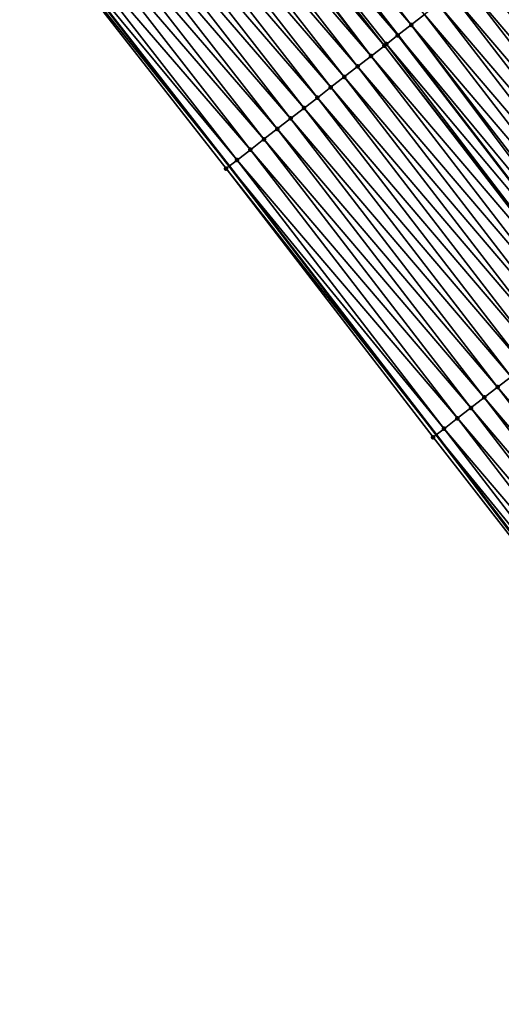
# Model space of a CAD drawing. Header units: feet. Extents: x 2017424 to 2024169, y 808042 to 818730.
# Tile 305 of 329: x 2023063 to 2023092, y 813826 to 813884. Entities that reach past the tile are written whole.
import ezdxf

# ---------------------------------------------------------------- set-up
doc = ezdxf.new("R2010")
doc.units = ezdxf.units.FT
doc.header["$MEASUREMENT"] = 0
for name, color, linetype, lineweight in [('EP_Travel Lane', 172, 'Continuous', 53), ('NB-Road Shots', 141, 'Continuous', 100), ('NB-Road X-Section', 40, 'Continuous', 13), ('STRIPING', 60, 'Continuous', 53)]:
    doc.layers.add(name, color=color, linetype=linetype, lineweight=lineweight)
doc.layers.add('I-77-MM15-17_NB-Surface-BORDER', color=7, linetype='Continuous')
doc.layers.add('I-77-MM15-17_NB-Surface-TIN', color=7, linetype='Continuous')

msp = doc.modelspace()

# ---------------------------------------------------------------- linework, layer by layer
at = {"layer": 'EP_Travel Lane'}
msp.add_polyline3d([(2023063.677757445, 813891.1619849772, 307.846601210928), (2023075.819066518, 813875.5859741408, 308.415438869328), (2023088.02843729, 813859.7577458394, 309.0478025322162), (2023088.02843939, 813859.7577431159, 309.0476999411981), (2023100.157989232, 813843.9934711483, 309.7289409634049), (2023112.261556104, 813828.0856312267, 310.3957956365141), (2023124.365422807, 813812.177397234, 311.0473504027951), (2023136.214691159, 813796.3151836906, 311.6503470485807), (2023148.111281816, 813780.2498599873, 312.2639727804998), (2023159.729937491, 813764.4089692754, 312.8762257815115), (2023171.243418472, 813748.0692657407, 313.5514119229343), (2023182.756195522, 813731.7305612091, 314.2653639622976), (2023194.013246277, 813715.4431081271, 314.9858683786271), (2023205.307678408, 813698.9564655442, 315.7791437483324), (2023216.421186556, 813682.6013296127, 316.584073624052), (2023227.351375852, 813665.8647651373, 317.2510973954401), (2023237.848548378, 813649.344608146, 318.0120326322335), (2023248.524671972, 813632.4448389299, 318.6671256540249), (2023259.20021941, 813615.5459817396, 319.3533704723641), (2023269.875283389, 813598.6478898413, 320.0657485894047)], dxfattribs=at)
at = {"layer": 'I-77-MM15-17_NB-Surface-BORDER', "color": 3, "linetype": 'Continuous', "lineweight": -3}
msp.add_polyline3d([(2023269.411210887, 813598.3563298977, 320.0275459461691), (2023258.818990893, 813615.306541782, 319.3237533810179), (2023248.226355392, 813632.2574185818, 318.6425963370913), (2023236.786315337, 813648.6773462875, 317.9270546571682), (2023226.337270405, 813665.1877412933, 317.1716056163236), (2023215.277464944, 813681.8380453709, 316.5007609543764), (2023204.481229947, 813698.3857446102, 315.6776215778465), (2023193.402531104, 813715.0218262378, 314.9210998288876), (2023182.179134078, 813731.3216146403, 314.2030141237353), (2023170.916585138, 813747.8375587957, 313.5137718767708), (2023159.404591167, 813764.1781168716, 312.8335790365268), (2023147.35250601, 813779.6842090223, 312.1659081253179), (2023135.703073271, 813795.9339074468, 311.5874376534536), (2023123.70238723, 813811.6697827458, 310.9701214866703), (2023111.626202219, 813827.5988501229, 310.3129508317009), (2023100.087388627, 813843.9394172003, 309.7206507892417), (2023087.854355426, 813859.6226140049, 309.027706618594), (2023075.644691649, 813875.4506071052, 308.3951260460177), (2023063.472029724, 813890.9968129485, 307.8238319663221)], dxfattribs=at)
at = {"layer": 'I-77-MM15-17_NB-Surface-TIN', "color": 128, "linetype": 'Continuous', "lineweight": -3}
for points in [[(2023086.566272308, 813883.9209172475, 309.4760430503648), (2023074.288146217, 813899.674253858, 308.8633735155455), (2023073.516586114, 813899.0555813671, 308.7971813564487)], [(2023086.566272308, 813883.9209172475, 309.4760430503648), (2023087.356804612, 813884.5333411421, 309.5382454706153), (2023074.288146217, 813899.674253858, 308.8633735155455)], [(2023085.775876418, 813883.3083165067, 309.4071794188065), (2023073.507978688, 813899.0486795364, 308.7964429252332), (2023072.727901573, 813898.4229919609, 308.7249924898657)], [(2023073.507978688, 813899.0486795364, 308.7964429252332), (2023085.784513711, 813883.3150108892, 309.4079319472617), (2023073.516586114, 813899.0555813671, 308.7971813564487)], [(2023085.775876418, 813883.3083165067, 309.4071794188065), (2023085.784513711, 813883.3150108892, 309.4079319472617), (2023073.507978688, 813899.0486795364, 308.7964429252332)], [(2023086.566272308, 813883.9209172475, 309.4760430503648), (2023073.516586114, 813899.0555813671, 308.7971813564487), (2023085.784513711, 813883.3150108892, 309.4079319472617)], [(2023084.985585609, 813882.6955795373, 309.3331845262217), (2023072.727901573, 813898.4229919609, 308.7249924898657), (2023072.132341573, 813897.9453114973, 308.670658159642)], [(2023084.985585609, 813882.6955795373, 309.3331845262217), (2023085.104980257, 813882.788152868, 309.3444333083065), (2023072.727901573, 813898.4229919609, 308.7249924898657)], [(2023085.104980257, 813882.788152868, 309.3444333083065), (2023085.775876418, 813883.3083165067, 309.4071794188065), (2023072.727901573, 813898.4229919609, 308.7249924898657)], [(2023084.195310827, 813882.0828217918, 309.2584070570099), (2023072.132341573, 813897.9453114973, 308.670658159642), (2023071.947830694, 813897.7972965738, 308.6532302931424)], [(2023084.195310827, 813882.0828217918, 309.2584070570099), (2023084.985585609, 813882.6955795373, 309.3331845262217), (2023072.132341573, 813897.9453114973, 308.670658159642)], [(2023084.195310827, 813882.0828217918, 309.2584070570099), (2023071.947830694, 813897.7972965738, 308.6532302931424), (2023071.167845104, 813897.1714943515, 308.5772044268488)], [(2023083.405090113, 813881.4699939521, 309.1809893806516), (2023071.167845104, 813897.1714943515, 308.5772044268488), (2023070.387880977, 813896.5456652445, 308.5001056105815)], [(2023083.405090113, 813881.4699939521, 309.1809893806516), (2023084.195310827, 813882.0828217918, 309.2584070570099), (2023071.167845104, 813897.1714943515, 308.5772044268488)], [(2023082.614878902, 813880.8571537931, 309.1031076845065), (2023070.387880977, 813896.5456652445, 308.5001056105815), (2023069.607858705, 813895.9199089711, 308.4259135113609)], [(2023082.614878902, 813880.8571537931, 309.1031076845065), (2023083.405090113, 813881.4699939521, 309.1809893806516), (2023070.387880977, 813896.5456652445, 308.5001056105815)], [(2023081.824630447, 813880.2443619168, 309.0270446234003), (2023069.607858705, 813895.9199089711, 308.4259135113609), (2023068.827826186, 813895.2941655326, 308.3522336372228)], [(2023081.824630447, 813880.2443619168, 309.0270446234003), (2023082.614878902, 813880.8571537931, 309.1031076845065), (2023069.607858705, 813895.9199089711, 308.4259135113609)], [(2023081.034354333, 813879.6316058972, 308.9523321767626), (2023068.827826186, 813895.2941655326, 308.3522336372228), (2023068.047752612, 813894.668473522, 308.2806062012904)], [(2023081.034354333, 813879.6316058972, 308.9523321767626), (2023081.824630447, 813880.2443619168, 309.0270446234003), (2023068.827826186, 813895.2941655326, 308.3522336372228)], [(2023080.244079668, 813879.0188480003, 308.8775490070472), (2023068.047752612, 813894.668473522, 308.2806062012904), (2023067.267732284, 813894.042714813, 308.2063169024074)], [(2023080.244079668, 813879.0188480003, 308.8775490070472), (2023081.034354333, 813879.6316058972, 308.9523321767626), (2023068.047752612, 813894.668473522, 308.2806062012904)], [(2023079.453915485, 813878.4059468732, 308.7973708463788), (2023067.267732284, 813894.042714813, 308.2063169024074), (2023066.487767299, 813893.4168867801, 308.1292609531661)], [(2023079.453915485, 813878.4059468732, 308.7973708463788), (2023080.244079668, 813879.0188480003, 308.8775490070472), (2023067.267732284, 813894.042714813, 308.2063169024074)], [(2023078.663813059, 813877.7929656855, 308.714177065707), (2023066.487767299, 813893.4168867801, 308.1292609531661), (2023065.707785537, 813892.7910797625, 308.0530437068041)], [(2023078.663813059, 813877.7929656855, 308.714177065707), (2023079.453915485, 813878.4059468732, 308.7973708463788), (2023066.487767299, 813893.4168867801, 308.1292609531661)], [(2023077.873675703, 813877.1800297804, 308.6326889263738), (2023065.707785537, 813892.7910797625, 308.0530437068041), (2023064.927798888, 813892.1652788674, 307.9770707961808)], [(2023077.873675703, 813877.1800297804, 308.6326889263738), (2023078.663813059, 813877.7929656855, 308.714177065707), (2023065.707785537, 813892.7910797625, 308.0530437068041)], [(2023077.08351062, 813876.5671298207, 308.5525547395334), (2023064.927798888, 813892.1652788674, 307.9770707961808), (2023064.147861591, 813891.5394161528, 307.8986307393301)], [(2023077.08351062, 813876.5671298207, 308.5525547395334), (2023077.873675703, 813877.1800297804, 308.6326889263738), (2023064.927798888, 813892.1652788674, 307.9770707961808)], [(2023076.293380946, 813875.9541839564, 308.4706914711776), (2023064.147861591, 813891.5394161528, 307.8986307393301), (2023063.677757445, 813891.1619849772, 307.846601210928)], [(2023076.293380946, 813875.9541839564, 308.4706914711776), (2023077.08351062, 813876.5671298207, 308.5525547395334), (2023064.147861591, 813891.5394161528, 307.8986307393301)], [(2023063.472029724, 813890.9968129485, 307.8238319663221), (2023075.819066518, 813875.5859741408, 308.415438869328), (2023063.677757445, 813891.1619849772, 307.846601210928)], [(2023075.644691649, 813875.4506071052, 308.3951260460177), (2023075.819066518, 813875.5859741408, 308.415438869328), (2023063.472029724, 813890.9968129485, 307.8238319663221)], [(2023076.293380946, 813875.9541839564, 308.4706914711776), (2023063.677757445, 813891.1619849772, 307.846601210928), (2023075.819066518, 813875.5859741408, 308.415438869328)], [(2023104.309502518, 813872.3794700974, 310.5370046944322), (2023092.099776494, 813888.2081722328, 309.9222975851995), (2023091.309179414, 813887.5958323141, 309.8632582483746)], [(2023103.51885571, 813871.767194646, 310.4803934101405), (2023091.309179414, 813887.5958323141, 309.8632582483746), (2023090.952713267, 813887.3196750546, 309.8351248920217)], [(2023103.51885571, 813871.767194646, 310.4803934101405), (2023104.309502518, 813872.3794700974, 310.5370046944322), (2023091.309179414, 813887.5958323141, 309.8632582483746)], [(2023102.728225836, 813871.1548972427, 310.4229552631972), (2023090.518683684, 813886.9833610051, 309.7992698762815), (2023089.728218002, 813886.3708507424, 309.7338142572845)], [(2023102.728225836, 813871.1548972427, 310.4229552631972), (2023090.952713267, 813887.3196750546, 309.8351248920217), (2023090.518683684, 813886.9833610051, 309.7992698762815)], [(2023102.728225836, 813871.1548972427, 310.4229552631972), (2023103.51885571, 813871.767194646, 310.4803934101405), (2023090.952713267, 813887.3196750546, 309.8351248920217)], [(2023101.937665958, 813870.5425090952, 310.3620990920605), (2023089.728218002, 813886.3708507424, 309.7338142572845), (2023088.937713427, 813885.7583908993, 309.6702577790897)], [(2023101.937665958, 813870.5425090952, 310.3620990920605), (2023102.728225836, 813871.1548972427, 310.4229552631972), (2023089.728218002, 813886.3708507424, 309.7338142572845)], [(2023101.147165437, 813869.9300439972, 310.2983444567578), (2023088.937713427, 813885.7583908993, 309.6702577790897), (2023088.147287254, 813885.1458294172, 309.6028728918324)], [(2023101.147165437, 813869.9300439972, 310.2983444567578), (2023101.937665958, 813870.5425090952, 310.3620990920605), (2023088.937713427, 813885.7583908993, 309.6702577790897)], [(2023100.356656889, 813869.3175893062, 310.2349818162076), (2023088.147287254, 813885.1458294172, 309.6028728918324), (2023087.356804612, 813884.5333411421, 309.5382454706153)], [(2023100.356656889, 813869.3175893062, 310.2349818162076), (2023101.147165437, 813869.9300439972, 310.2983444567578), (2023088.147287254, 813885.1458294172, 309.6028728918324)], [(2023099.566056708, 813868.7052534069, 310.176093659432), (2023087.356804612, 813884.5333411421, 309.5382454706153), (2023086.566272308, 813883.9209172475, 309.4760430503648)], [(2023099.566056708, 813868.7052534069, 310.176093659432), (2023100.356656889, 813869.3175893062, 310.2349818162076), (2023087.356804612, 813884.5333411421, 309.5382454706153)], [(2023098.558808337, 813867.925067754, 310.0998562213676), (2023086.566272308, 813883.9209172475, 309.4760430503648), (2023085.784513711, 813883.3150108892, 309.4079319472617)], [(2023098.558808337, 813867.925067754, 310.0998562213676), (2023098.77546148, 813868.0929110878, 310.1169636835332), (2023086.566272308, 813883.9209172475, 309.4760430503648)], [(2023098.77546148, 813868.0929110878, 310.1169636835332), (2023099.566056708, 813868.7052534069, 310.176093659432), (2023086.566272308, 813883.9209172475, 309.4760430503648)], [(2023097.984994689, 813867.4804022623, 310.0515619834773), (2023085.775876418, 813883.3083165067, 309.4071794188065), (2023085.104980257, 813882.788152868, 309.3444333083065)], [(2023085.775876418, 813883.3083165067, 309.4071794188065), (2023097.993638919, 813867.4871009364, 310.0522895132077), (2023085.784513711, 813883.3150108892, 309.4079319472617)], [(2023097.984994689, 813867.4804022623, 310.0515619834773), (2023097.993638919, 813867.4871009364, 310.0522895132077), (2023085.775876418, 813883.3083165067, 309.4071794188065)], [(2023098.558808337, 813867.925067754, 310.0998562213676), (2023085.784513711, 813883.3150108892, 309.4079319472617), (2023097.993638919, 813867.4871009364, 310.0522895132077)], [(2023097.264927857, 813866.9221654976, 309.9854025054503), (2023085.104980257, 813882.788152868, 309.3444333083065), (2023084.985585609, 813882.6955795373, 309.3331845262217)], [(2023097.264927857, 813866.9221654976, 309.9854025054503), (2023097.984994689, 813867.4804022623, 310.0515619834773), (2023085.104980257, 813882.788152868, 309.3444333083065)], [(2023097.194680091, 813866.8676961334, 309.9787285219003), (2023084.985585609, 813882.6955795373, 309.3331845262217), (2023084.195310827, 813882.0828217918, 309.2584070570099)], [(2023097.194680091, 813866.8676961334, 309.9787285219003), (2023097.264927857, 813866.9221654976, 309.9854025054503), (2023084.985585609, 813882.6955795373, 309.3331845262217)], [(2023096.404452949, 813866.2548766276, 309.9016245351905), (2023084.195310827, 813882.0828217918, 309.2584070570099), (2023083.405090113, 813881.4699939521, 309.1809893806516)], [(2023096.404452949, 813866.2548766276, 309.9016245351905), (2023097.194680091, 813866.8676961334, 309.9787285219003), (2023084.195310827, 813882.0828217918, 309.2584070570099)], [(2023095.614324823, 813865.641928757, 309.8196854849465), (2023083.405090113, 813881.4699939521, 309.1809893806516), (2023082.614878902, 813880.8571537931, 309.1031076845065)], [(2023095.614324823, 813865.641928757, 309.8196854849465), (2023096.404452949, 813866.2548766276, 309.9016245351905), (2023083.405090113, 813881.4699939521, 309.1809893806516)], [(2023094.824201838, 813865.0289742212, 309.7374953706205), (2023082.614878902, 813880.8571537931, 309.1031076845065), (2023081.824630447, 813880.2443619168, 309.0270446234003)], [(2023094.824201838, 813865.0289742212, 309.7374953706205), (2023095.614324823, 813865.641928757, 309.8196854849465), (2023082.614878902, 813880.8571537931, 309.1031076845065)], [(2023094.033941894, 813864.4161972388, 309.6619931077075), (2023081.824630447, 813880.2443619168, 309.0270446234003), (2023081.034354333, 813879.6316058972, 308.9523321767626)], [(2023094.033941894, 813864.4161972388, 309.6619931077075), (2023094.824201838, 813865.0289742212, 309.7374953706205), (2023081.824630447, 813880.2443619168, 309.0270446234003)], [(2023093.243649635, 813863.8034621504, 309.5880688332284), (2023081.034354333, 813879.6316058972, 308.9523321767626), (2023080.244079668, 813879.0188480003, 308.8775490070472)], [(2023093.243649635, 813863.8034621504, 309.5880688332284), (2023094.033941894, 813864.4161972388, 309.6619931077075), (2023081.034354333, 813879.6316058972, 308.9523321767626)], [(2023092.453427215, 813863.1906365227, 309.5107342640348), (2023080.244079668, 813879.0188480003, 308.8775490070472), (2023079.453915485, 813878.4059468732, 308.7973708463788)], [(2023092.453427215, 813863.1906365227, 309.5107342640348), (2023093.243649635, 813863.8034621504, 309.5880688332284), (2023080.244079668, 813879.0188480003, 308.8775490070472)], [(2023091.66334377, 813862.5776307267, 309.4266133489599), (2023079.453915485, 813878.4059468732, 308.7973708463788), (2023078.663813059, 813877.7929656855, 308.714177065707)], [(2023091.66334377, 813862.5776307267, 309.4266133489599), (2023092.453427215, 813863.1906365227, 309.5107342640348), (2023079.453915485, 813878.4059468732, 308.7973708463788)], [(2023090.873276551, 813861.9646038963, 309.3417001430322), (2023078.663813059, 813877.7929656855, 308.714177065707), (2023077.873675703, 813877.1800297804, 308.6326889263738)], [(2023090.873276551, 813861.9646038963, 309.3417001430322), (2023091.66334377, 813862.5776307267, 309.4266133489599), (2023078.663813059, 813877.7929656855, 308.714177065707)], [(2023090.083081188, 813861.351743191, 309.2630443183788), (2023077.873675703, 813877.1800297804, 308.6326889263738), (2023077.08351062, 813876.5671298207, 308.5525547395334)], [(2023090.083081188, 813861.351743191, 309.2630443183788), (2023090.873276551, 813861.9646038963, 309.3417001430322), (2023077.873675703, 813877.1800297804, 308.6326889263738)], [(2023089.292924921, 813860.7388318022, 309.1824794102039), (2023077.08351062, 813876.5671298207, 308.5525547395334), (2023076.293380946, 813875.9541839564, 308.4706914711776)], [(2023089.292924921, 813860.7388318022, 309.1824794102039), (2023090.083081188, 813861.351743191, 309.2630443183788), (2023077.08351062, 813876.5671298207, 308.5525547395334)], [(2023088.50276331, 813860.1259273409, 309.1021754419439), (2023076.293380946, 813875.9541839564, 308.4706914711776), (2023075.819066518, 813875.5859741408, 308.415438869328)], [(2023088.50276331, 813860.1259273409, 309.1021754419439), (2023089.292924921, 813860.7388318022, 309.1824794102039), (2023076.293380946, 813875.9541839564, 308.4706914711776)], [(2023075.644691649, 813875.4506071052, 308.3951260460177), (2023088.02843939, 813859.7577431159, 309.0476999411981), (2023075.819066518, 813875.5859741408, 308.415438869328)], [(2023087.854355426, 813859.6226140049, 309.027706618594), (2023088.02843939, 813859.7577431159, 309.0476999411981), (2023075.644691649, 813875.4506071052, 308.3951260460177)], [(2023088.50276331, 813860.1259273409, 309.1021754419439), (2023075.819066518, 813875.5859741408, 308.415438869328), (2023088.02843939, 813859.7577431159, 309.0476999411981)], [(2023091.66334377, 813862.5776307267, 309.4266133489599), (2023104.604239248, 813847.3955979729, 310.2004765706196), (2023092.453427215, 813863.1906365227, 309.5107342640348)], [(2023090.873276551, 813861.9646038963, 309.3417001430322), (2023103.809987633, 813846.7880033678, 310.1197131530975), (2023091.66334377, 813862.5776307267, 309.4266133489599)], [(2023091.66334377, 813862.5776307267, 309.4266133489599), (2023103.809987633, 813846.7880033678, 310.1197131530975), (2023104.604239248, 813847.3955979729, 310.2004765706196)], [(2023090.083081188, 813861.351743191, 309.2630443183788), (2023103.015756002, 813846.1803824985, 310.0379299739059), (2023090.873276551, 813861.9646038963, 309.3417001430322)], [(2023090.873276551, 813861.9646038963, 309.3417001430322), (2023103.015756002, 813846.1803824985, 310.0379299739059), (2023103.809987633, 813846.7880033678, 310.1197131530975)], [(2023089.292924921, 813860.7388318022, 309.1824794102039), (2023102.221537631, 813845.5727442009, 309.9554701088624), (2023090.083081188, 813861.351743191, 309.2630443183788)], [(2023090.083081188, 813861.351743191, 309.2630443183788), (2023102.221537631, 813845.5727442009, 309.9554701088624), (2023103.015756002, 813846.1803824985, 310.0379299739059)], [(2023088.50276331, 813860.1259273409, 309.1021754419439), (2023101.4273658, 813844.9650447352, 309.8706352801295), (2023089.292924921, 813860.7388318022, 309.1824794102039)], [(2023089.292924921, 813860.7388318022, 309.1824794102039), (2023101.4273658, 813844.9650447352, 309.8706352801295), (2023102.221537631, 813845.5727442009, 309.9554701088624)], [(2023088.50276331, 813860.1259273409, 309.1021754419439), (2023088.02843939, 813859.7577431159, 309.0476999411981), (2023100.633214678, 813844.3573180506, 309.7847436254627)], [(2023088.50276331, 813860.1259273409, 309.1021754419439), (2023100.633214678, 813844.3573180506, 309.7847436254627), (2023101.4273658, 813844.9650447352, 309.8706352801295)], [(2023087.854355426, 813859.6226140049, 309.027706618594), (2023100.087388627, 813843.9394172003, 309.7206507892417), (2023088.02843939, 813859.7577431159, 309.0476999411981)], [(2023100.633214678, 813844.3573180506, 309.7847436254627), (2023088.02843939, 813859.7577431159, 309.0476999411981), (2023100.157989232, 813843.9934711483, 309.7289409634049)], [(2023100.087388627, 813843.9394172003, 309.7206507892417), (2023100.157989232, 813843.9934711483, 309.7289409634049), (2023088.02843939, 813859.7577431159, 309.0476999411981)]]:
    msp.add_3dface(points, dxfattribs=at)
at = {"layer": 'NB-Road Shots', "lineweight": 100}
for p in [(2023086.566272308, 813883.9209172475, 309.4760430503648), (2023085.775876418, 813883.3083165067, 309.4071794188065), (2023085.104980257, 813882.788152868, 309.3444333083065), (2023084.985585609, 813882.6955795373, 309.3331845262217), (2023084.195310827, 813882.0828217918, 309.2584070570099), (2023083.405090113, 813881.4699939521, 309.1809893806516), (2023082.614878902, 813880.8571537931, 309.1031076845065), (2023081.824630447, 813880.2443619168, 309.0270446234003), (2023081.034354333, 813879.6316058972, 308.9523321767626), (2023080.244079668, 813879.0188480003, 308.8775490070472), (2023079.453915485, 813878.4059468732, 308.7973708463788), (2023078.663813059, 813877.7929656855, 308.714177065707), (2023077.873675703, 813877.1800297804, 308.6326889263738), (2023077.08351062, 813876.5671298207, 308.5525547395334), (2023076.293380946, 813875.9541839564, 308.4706914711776), (2023075.644691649, 813875.4506071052, 308.3951260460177), (2023091.66334377, 813862.5776307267, 309.4266133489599), (2023090.873276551, 813861.9646038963, 309.3417001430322), (2023090.083081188, 813861.351743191, 309.2630443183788), (2023089.292924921, 813860.7388318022, 309.1824794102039), (2023088.50276331, 813860.1259273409, 309.1021754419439), (2023087.854355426, 813859.6226140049, 309.027706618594)]:
    msp.add_point(p, dxfattribs=at)
at = {"layer": 'NB-Road X-Section', "extrusion": (0.6104294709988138, -0.7913614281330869, 0.03351046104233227), "elevation": 590885.6911276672, "flags": 128}
msp.add_lwpolyline([(2099007.234878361, -19501.4219593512), (2099006.268275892, -19501.45364779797), (2099005.268275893, -19501.49401993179), (2099004.268275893, -19501.5423559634), (2099003.268275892, -19501.58706480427), (2099002.268275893, -19501.61918277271), (2099001.268275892, -19501.64866151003), (2099000.268275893, -19501.693401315), (2098999.268275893, -19501.75526903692), (2098998.268275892, -19501.82154186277), (2098997.268275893, -19501.88254042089), (2098996.268275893, -19501.94161293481), (2098995.817354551, -19501.96976210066), (2098995.268275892, -19502.00563726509), (2098994.268275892, -19502.07112966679), (2098993.268275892, -19502.13472186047), (2098992.268275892, -19502.20214461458), (2098991.268275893, -19502.2668083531), (2098990.268275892, -19502.32904572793), (2098989.268275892, -19502.39794805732), (2098988.419354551, -19502.46072942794), (2098988.268275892, -19502.47198453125), (2098987.268275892, -19502.54680402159), (2098986.268275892, -19502.6242652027), (2098985.268275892, -19502.70219066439), (2098984.268275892, -19502.77829646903), (2098983.268275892, -19502.85305090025), (2098982.268275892, -19502.92787609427), (2098981.268275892, -19503.00809931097), (2098980.268275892, -19503.09133984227), (2098979.268275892, -19503.17287377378), (2098978.268275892, -19503.25305299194), (2098977.268275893, -19503.33496226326), (2098976.447068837, -19503.41057015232)], dxfattribs=at)
at = {"layer": 'NB-Road X-Section', "extrusion": (0.6104294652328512, -0.7913614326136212, 0.0335104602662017), "elevation": 590905.6758157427, "flags": 128}
msp.add_lwpolyline([(2099007.02748648, -19501.50209145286), (2099006.272595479, -19501.53000394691), (2099005.272595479, -19501.56561233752), (2099004.272595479, -19501.60655985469), (2099003.27259548, -19501.65331283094), (2099002.27259548, -19501.68730406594), (2099001.27259548, -19501.71449289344), (2099000.272595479, -19501.76451483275), (2098999.27259548, -19501.82258853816), (2098998.27259548, -19501.87987689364), (2098997.272595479, -19501.93710093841), (2098996.27259548, -19501.99374403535), (2098995.27259548, -19502.05121445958), (2098994.272595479, -19502.11210482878), (2098993.272595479, -19502.17589529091), (2098992.272595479, -19502.23929353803), (2098991.27259548, -19502.29821478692), (2098990.272595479, -19502.35737799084), (2098989.9985341, -19502.37449506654), (2098989.272595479, -19502.42281644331), (2098988.361486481, -19502.48901309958), (2098988.272595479, -19502.49569083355), (2098987.27259548, -19502.57283814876), (2098986.27259548, -19502.65482324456), (2098985.272595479, -19502.73705954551), (2098984.272595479, -19502.81260423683), (2098983.27259548, -19502.88657005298), (2098982.272595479, -19502.96394808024), (2098981.27259548, -19503.04811626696), (2098980.272595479, -19503.13307718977), (2098979.27259548, -19503.21177721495), (2098978.272595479, -19503.29238739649), (2098977.272595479, -19503.37273649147), (2098976.451772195, -19503.44724716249)], dxfattribs=at)
at = {"layer": 'NB-Road X-Section', "extrusion": (0.610429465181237, -0.7913614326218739, 0.03351046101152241), "elevation": 590905.6757048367, "flags": 128}
msp.add_lwpolyline([(2099006.188846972, -19501.53195843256), (2099005.272622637, -19501.56530469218), (2099004.272622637, -19501.60747189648), (2099003.272622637, -19501.65145677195), (2099002.272622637, -19501.68898859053), (2099001.272622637, -19501.72249384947), (2099000.272622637, -19501.76498982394), (2098999.272622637, -19501.82251734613), (2098998.272622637, -19501.88096327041), (2098997.272622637, -19501.93877772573), (2098996.272622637, -19501.99519963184), (2098995.272622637, -19502.05241652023), (2098994.272622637, -19502.11273153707), (2098993.272622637, -19502.17601921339), (2098992.272622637, -19502.23924752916), (2098991.272622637, -19502.29962397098), (2098990.272622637, -19502.36047911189), (2098990.068656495, -19502.37339001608), (2098989.272622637, -19502.42595887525), (2098988.445418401, -19502.48450355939), (2098988.272622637, -19502.49738736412), (2098987.272622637, -19502.57443027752), (2098986.272622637, -19502.65455579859), (2098985.272622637, -19502.7348252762), (2098984.272622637, -19502.81218620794), (2098983.272622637, -19502.887636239), (2098982.272622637, -19502.96624417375), (2098981.272622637, -19503.04905797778), (2098980.272622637, -19503.13253399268), (2098979.272622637, -19503.21288618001), (2098978.272622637, -19503.29293787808), (2098977.272622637, -19503.37438357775), (2098976.672085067, -19503.42758519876)], dxfattribs=at)
at = {"layer": 'STRIPING'}
msp.add_polyline3d([(2023073.516586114, 813899.0555813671, 308.7971813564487), (2023085.784513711, 813883.3150108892, 309.4079319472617), (2023097.993694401, 813867.4870290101, 310.0495802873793), (2023097.993638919, 813867.4871009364, 310.0522895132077), (2023110.17300046, 813851.6549293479, 310.7491357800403), (2023122.276508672, 813835.7471665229, 311.4189844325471), (2023134.380529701, 813819.8387296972, 312.0626638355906), (2023146.325013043, 813803.8409781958, 312.6656429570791), (2023158.221365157, 813787.7756104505, 313.2827089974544), (2023170.021330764, 813771.6990166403, 313.9061784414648), (2023181.535205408, 813755.3557940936, 314.4829145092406), (2023193.046966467, 813739.0155716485, 315.1760662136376), (2023204.397705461, 813722.596164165, 315.8570826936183), (2023215.692579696, 813706.1088762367, 316.6292239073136), (2023226.931224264, 813689.615279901, 317.3468187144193), (2023237.990457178, 813672.9658498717, 318.0468700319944), (2023248.650783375, 813656.1288289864, 318.8417219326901), (2023259.243926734, 813639.1771383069, 319.4951763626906), (2023269.836689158, 813622.2260572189, 320.1693869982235), (2023280.428916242, 813605.2758328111, 320.8727659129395)], dxfattribs=at)

doc.saveas('drawing.dxf')
